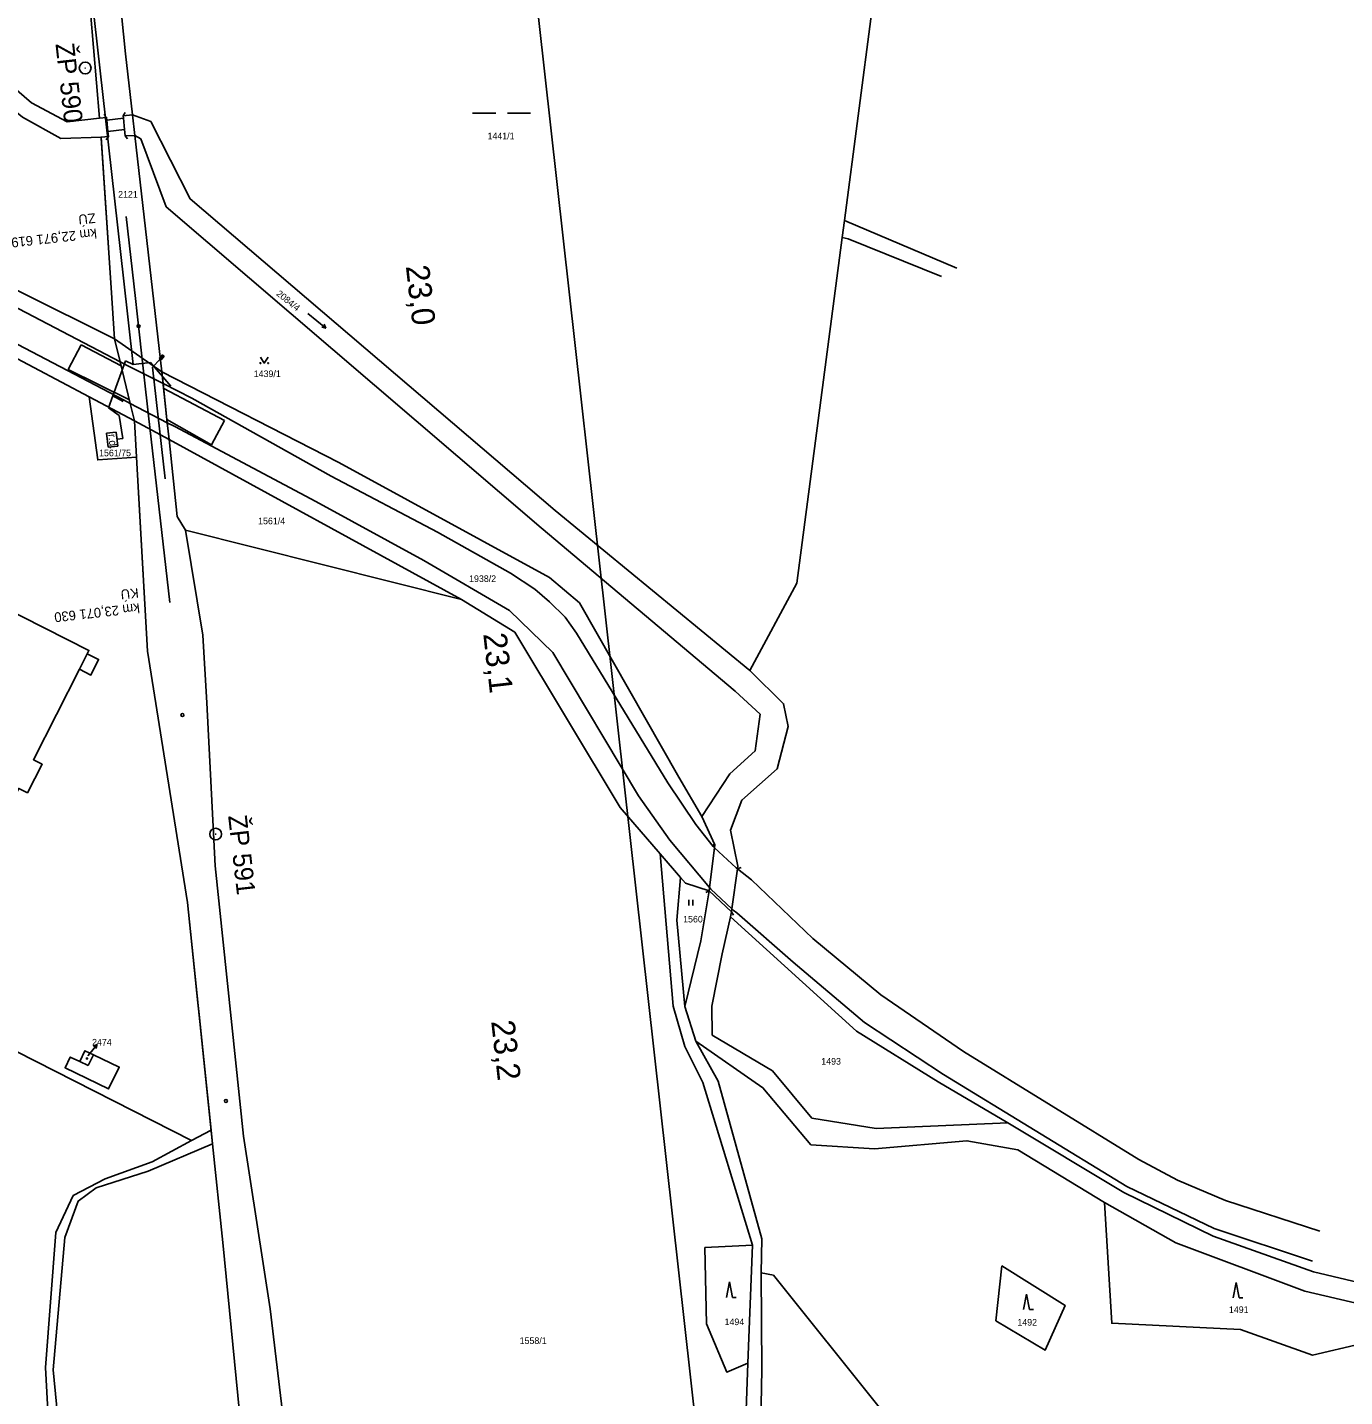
# Model space of a CAD drawing. Extents: x -793666 to -785424, y -1118958 to -1108761.
# Drawn here: x -792633.4 to -792294.2, y -1110740.7 to -1110388.2 of the extents above; entities that cross this region are included whole.
import ezdxf

# ---------------------------------------------------------------- set-up
doc = ezdxf.new("R2010")
doc.units = 0
for name, color, linetype in [('1', 7, 'Continuous'), ('1_2000 - úřady', 7, 'Continuous'), ('Hranice parcel', 7, 'Continuous'), ('Parcelní čísla', 7, 'Continuous'), ('Pop  PČ popisy', 7, 'Continuous'), ('Vnitřní kresba', 7, 'Continuous'), ('Vrstva 53', 7, 'Continuous'), ('Vrstva 63', 7, 'Continuous'), ('Vrstva 7', 7, 'Continuous'), ('Značky budov', 7, 'Continuous'), ('Značky kultur', 7, 'Continuous')]:
    doc.layers.add(name, color=color, linetype=linetype)

msp = doc.modelspace()

# ---------------------------------------------------------------- linework, layer by layer
at = {"layer": '1'}
for p, q in [((-792617.24, -1110376.79), (-792613.96, -1110405.45)), ((-792613.96, -1110405.45), (-792608.61, -1110452.76)), ((-792608.61, -1110452.76), (-792606.17, -1110474.95)), ((-792619.53, -1110469.94), (-792622.88, -1110476.25)), ((-792619.53, -1110469.94), (-792609.26, -1110475.29)), ((-792599.29, -1110472.15), (-792599.29, -1110472.15)), ((-792608.13, -1110474.01), (-792611.42, -1110483.05)), ((-792606.17, -1110474.95), (-792608.13, -1110474.01)), ((-792606.17, -1110474.95), (-792601.71, -1110474.49)), ((-792601.71, -1110474.49), (-792596.44, -1110480.58)), ((-792601.15, -1110475.7), (-792599.22, -1110473.58)), ((-792598.7, -1110472.45), (-792599.47, -1110473.37)), ((-792598.7, -1110472.45), (-792599.47, -1110473.37)), ((-792599.47, -1110473.37), (-792598.96, -1110473.79)), ((-792599.47, -1110473.37), (-792598.96, -1110473.79)), ((-792598.58, -1110472.54), (-792599.22, -1110473.31)), ((-792598.58, -1110472.54), (-792599.22, -1110473.31)), ((-792599.22, -1110473.31), (-792598.95, -1110473.54)), ((-792599.22, -1110473.31), (-792598.95, -1110473.54)), ((-792598.96, -1110473.79), (-792598.19, -1110472.87)), ((-792598.19, -1110472.87), (-792598.96, -1110473.79)), ((-792598.95, -1110473.54), (-792598.31, -1110472.78)), ((-792598.31, -1110472.78), (-792598.95, -1110473.54)), ((-792598.19, -1110472.87), (-792598.7, -1110472.45)), ((-792598.19, -1110472.87), (-792598.7, -1110472.45)), ((-792622.88, -1110476.25), (-792607.12, -1110484.05)), ((-792597.92, -1110504.39), (-792601.15, -1110475.7)), ((-792598.74, -1110476.89), (-792598.42, -1110479.91)), ((-792598.29, -1110481.14), (-792582.67, -1110489.42)), ((-792617.47, -1110483.28), (-792617.47, -1110483.28)), ((-792611.42, -1110483.05), (-792612.54, -1110486.17)), ((-792612.54, -1110486.17), (-792609.77, -1110488.09)), ((-792611.42, -1110483.05), (-792608.74, -1110484.47)), ((-792605.8, -1110489.46), (-792606.89, -1110485.01)), ((-792609.77, -1110488.09), (-792608.83, -1110494.04)), ((-792585.96, -1110495.68), (-792597.46, -1110489.11)), ((-792582.67, -1110489.42), (-792585.96, -1110495.68)), ((-792610.51, -1110492.41), (-792612.99, -1110492.7)), ((-792612.99, -1110492.7), (-792612.58, -1110496.28)), ((-792610.09, -1110495.99), (-792610.51, -1110492.41)), ((-792612.58, -1110496.28), (-792610.09, -1110495.99)), ((-792608.83, -1110494.04), (-792610.3, -1110494.2))]:
    msp.add_line(p, q, dxfattribs=at)
msp.add_lwpolyline([(-792607.94, -1110436.89), (-792605.57, -1110457.95), (-792605.12, -1110461.93), (-792603.37, -1110477.43), (-792602.17, -1110488.16), (-792596.75, -1110536.28)], dxfattribs=at)
for centre in [(-792604.77, -1110465.1), (-792593.47, -1110565.22), (-792582.28, -1110664.59)]:
    msp.add_circle(centre, 0.375, dxfattribs=at)
at = {"layer": '1_2000 - úřady'}
msp.add_lwpolyline([(-792522.06, -1110204.41), (-792422.02, -1111099.6), (-792720.93, -1111133), (-792820.96, -1110237.81)], close=True, dxfattribs=at)
at = {"layer": 'Hranice parcel'}
for p, q in [((-792605.76, -1110415.98), (-792606.36, -1110410.71)), ((-792605.76, -1110415.98), (-792598.74, -1110476.89)), ((-792609.51, -1110474.26), (-792610.94, -1110468.39)), ((-792606.89, -1110485.01), (-792609.51, -1110474.26)), ((-792598.74, -1110476.89), (-792598.42, -1110479.91)), ((-792598.42, -1110479.91), (-792597.37, -1110489.98)), ((-792617.47, -1110483.28), (-792605.8, -1110489.46)), ((-792605.8, -1110489.46), (-792606.89, -1110485.01)), ((-792605.8, -1110489.46), (-792605.27, -1110498.84)), ((-792605.8, -1110489.46), (-792596.92, -1110494.31)), ((-792597.37, -1110489.98), (-792596.92, -1110494.31)), ((-792521.65, -1110535.49), (-792596.92, -1110494.31)), ((-792592.65, -1110517.65), (-792521.65, -1110535.49)), ((-792465.27, -1110607.03), (-792470.5, -1110600.97)), ((-792717.66, -1110610.53), (-792591.1, -1110674.8)), ((-792452.09, -1110615.87), (-792457.87, -1110610.45)), ((-792452.09, -1110615.87), (-792452.39, -1110617.19)), ((-792461.3, -1110649.15), (-792464.15, -1110640.29)), ((-792586.07, -1110672.12), (-792591.1, -1110674.8)), ((-792585.71, -1110675.6), (-792586.07, -1110672.12)), ((-792447.94, -1110732.08), (-792446.72, -1110701.75))]:
    msp.add_line(p, q, dxfattribs=at)
for points in [[(-792614.81, -1110411.53), (-792620.21, -1110347.82), (-792622.68, -1110323), (-792622.83, -1110319.49), (-792624.38, -1110302.15), (-792621.16, -1110258.14), (-792612.04, -1110215.02), (-792598.72, -1110169.4), (-792594.35, -1110157.78)], [(-792614.4, -1110416.41), (-792624.78, -1110416.77), (-792634.65, -1110411.27), (-792666.12, -1110385.5), (-792684.9, -1110369.28), (-792739.95, -1110324.15), (-792759.16, -1110307.61), (-792800.59, -1110294.35), (-792820.87, -1110289.8)], [(-792615.25, -1110309.12), (-792615.38, -1110323.92), (-792608.17, -1110395.02), (-792606.36, -1110410.71)], [(-792861.96, -1110336.71), (-792834.85, -1110346.23), (-792831.02, -1110348.4), (-792787.15, -1110373.19), (-792780.58, -1110380.1), (-792659.8, -1110444.12), (-792610.94, -1110468.39)], [(-792447.39, -1110553.73), (-792435.3, -1110531.31), (-792423.63, -1110442.31), (-792423.05, -1110437.93), (-792415.98, -1110384.02)], [(-792649.52, -1110392.89), (-792632.37, -1110407.62), (-792623.11, -1110412.52), (-792614.81, -1110411.53)], [(-792606.36, -1110410.71), (-792608.74, -1110410.94), (-792608.68, -1110411.53), (-792612.94, -1110412.04), (-792613.01, -1110411.35), (-792614.81, -1110411.53)], [(-792606.36, -1110410.71), (-792601.62, -1110412.42), (-792591.51, -1110432.33), (-792497.5, -1110512.53), (-792447.39, -1110553.73)], [(-792614.4, -1110416.41), (-792612.51, -1110416.31), (-792612.65, -1110414.98), (-792608.39, -1110414.49), (-792608.23, -1110416.1), (-792605.76, -1110415.98)], [(-792610.94, -1110468.39), (-792611.85, -1110455.28), (-792614.37, -1110416.71), (-792614.4, -1110416.41)], [(-792451.16, -1110559.06), (-792501.08, -1110517.07), (-792597.68, -1110434.36), (-792604.19, -1110416.91), (-792605.76, -1110415.98)], [(-792617.47, -1110483.28), (-792667.41, -1110456.84), (-792670.27, -1110455.33)], [(-792598.74, -1110476.89), (-792553.17, -1110500.22), (-792498.93, -1110529.8)], [(-792605.27, -1110498.84), (-792615.26, -1110499.53), (-792617.47, -1110483.28)], [(-792596.92, -1110494.31), (-792594.86, -1110514.07), (-792592.65, -1110517.65)], [(-792605.27, -1110498.84), (-792602.43, -1110548.75), (-792592.15, -1110613.52), (-792589.48, -1110639.3), (-792589.16, -1110642.36), (-792586.07, -1110672.12)], [(-792721.79, -1110511.93), (-792715.49, -1110515.15), (-792708.94, -1110502.27), (-792617.55, -1110548.61), (-792617.98, -1110549.46), (-792615.07, -1110550.92), (-792617.03, -1110554.92), (-792619.99, -1110553.41), (-792631.85, -1110576.75), (-792629.58, -1110577.89), (-792633.4, -1110585.25), (-792635.6, -1110584.14), (-792657.23, -1110626.73), (-792748.62, -1110580.29), (-792742.08, -1110567.4), (-792748.36, -1110564.21)], [(-792592.65, -1110517.65), (-792588.22, -1110544.64), (-792587.19, -1110562.1), (-792585.02, -1110604.07), (-792577.72, -1110673.66), (-792570.87, -1110718.09), (-792561.36, -1110798.02), (-792555.3, -1110868.45), (-792554.86, -1110872.76)], [(-792498.93, -1110529.8), (-792491.25, -1110536.35), (-792465.65, -1110581.23), (-792459.73, -1110591.35)], [(-792521.65, -1110535.49), (-792507.87, -1110543.93), (-792480.76, -1110589.07), (-792470.5, -1110600.97)], [(-792447.39, -1110553.73), (-792438.71, -1110562.34), (-792437.55, -1110568.22), (-792440.31, -1110579.1), (-792449.46, -1110587.15), (-792452.37, -1110594.9), (-792450.51, -1110604.12)], [(-792459.73, -1110591.35), (-792452.56, -1110580.33), (-792446.01, -1110574.48), (-792444.72, -1110565.04), (-792451.16, -1110559.06)], [(-792457.87, -1110610.45), (-792457.77, -1110609.65), (-792456.47, -1110599.39), (-792456.38, -1110598.66), (-792459.73, -1110591.35)], [(-792470.5, -1110600.97), (-792467.1, -1110640.21), (-792464.08, -1110650.53), (-792459.47, -1110659.82), (-792446.72, -1110701.75)], [(-792450.51, -1110604.12), (-792450.58, -1110604.83), (-792451.99, -1110615.15), (-792452.09, -1110615.87)], [(-792465.27, -1110607.03), (-792466.16, -1110618.04), (-792464.15, -1110640.29)], [(-792457.87, -1110610.45), (-792463.97, -1110608.54), (-792465.27, -1110607.03)], [(-792464.15, -1110640.29), (-792459.97, -1110623.35), (-792457.87, -1110610.45)], [(-792452.39, -1110617.19), (-792454.54, -1110626.71), (-792457.17, -1110640.21), (-792457.11, -1110647.64), (-792441.55, -1110656.8), (-792431.4, -1110669.05), (-792414.89, -1110671.67), (-792380.96, -1110670.26)], [(-792380.96, -1110670.26), (-792398.87, -1110659.62), (-792419.88, -1110646.64), (-792452.39, -1110617.19)], [(-792619.91, -1110654.4), (-792618.59, -1110651.65), (-792616.4, -1110652.69), (-792609.75, -1110655.86), (-792612.47, -1110661.5), (-792623.69, -1110656.05), (-792622.34, -1110653.28), (-792619.91, -1110654.4)], [(-792444.46, -1110708.81), (-792444.28, -1110700.08), (-792455.51, -1110659.49), (-792461.3, -1110649.15)], [(-792461.3, -1110649.15), (-792444.03, -1110661.2), (-792431.64, -1110675.87), (-792415.28, -1110676.9), (-792391.49, -1110674.84), (-792378.41, -1110677.18), (-792356.04, -1110690.76)], [(-792380.96, -1110670.26), (-792351.07, -1110688.19), (-792328.12, -1110699.37), (-792302.25, -1110708.57), (-792274.02, -1110715.25)], [(-792591.1, -1110674.8), (-792601.29, -1110680.22), (-792613.33, -1110684.67), (-792621.59, -1110688.96), (-792626.04, -1110698.47), (-792628.69, -1110733.25), (-792627.76, -1110750.6), (-792629.75, -1110793.66), (-792632.7, -1110825.48)], [(-792585.71, -1110675.6), (-792602.33, -1110682.67), (-792615.66, -1110686.98), (-792620.3, -1110690.38), (-792623.71, -1110699.73), (-792626.72, -1110733.83), (-792625.08, -1110751.48), (-792626.88, -1110794.12), (-792629.4, -1110816.41), (-792632.7, -1110825.48)], [(-792564.11, -1110874.31), (-792564.67, -1110869.51), (-792573.72, -1110796.5), (-792583.08, -1110701.05), (-792585.71, -1110675.6)], [(-792356.04, -1110690.76), (-792354.21, -1110721.83), (-792321.02, -1110723.41), (-792302.49, -1110730.01), (-792277.61, -1110724.23), (-792275.84, -1110720.29)], [(-792275.84, -1110720.29), (-792304.48, -1110713.59), (-792337.67, -1110701.08), (-792356.04, -1110690.76)], [(-792446.72, -1110701.75), (-792458.94, -1110702.34), (-792458.51, -1110721.96), (-792453.31, -1110734.41), (-792447.94, -1110732.08)], [(-792382.49, -1110707.02), (-792384.03, -1110721.16), (-792371.33, -1110728.71), (-792366.2, -1110717.23), (-792382.49, -1110707.02)], [(-792444.46, -1110708.81), (-792444.28, -1110733.69), (-792444.74, -1110756.56), (-792441.14, -1110771.81), (-792434.35, -1110788.26)], [(-792391.79, -1110747.98), (-792413.76, -1110743.86), (-792441.32, -1110709.44), (-792444.46, -1110708.81)], [(-792447.94, -1110732.08), (-792448.76, -1110756.25), (-792444.54, -1110773.51), (-792436.65, -1110789.31), (-792416.68, -1110839.64), (-792406.56, -1110864.78), (-792406.75, -1110878.48), (-792405.22, -1110884.89)]]:
    msp.add_lwpolyline(points, dxfattribs=at)
at = {"layer": 'Pop  PČ popisy'}
for p, q in [((-792617.31, -1110652.36), (-792615.42, -1110650.03)), ((-792615.42, -1110650.03), (-792616.44, -1110650.49)), ((-792615.42, -1110650.03), (-792615.66, -1110651.12)), ((-792617.84, -1110653), (-792617.31, -1110652.36))]:
    msp.add_line(p, q, dxfattribs=at)
at = {"layer": 'Vnitřní kresba'}
for p, q in [((-792613.67, -1110410.59), (-792613.01, -1110411.35)), ((-792612.65, -1110414.98), (-792612.94, -1110412.04)), ((-792608.22, -1110410.08), (-792608.74, -1110410.94)), ((-792608.39, -1110414.49), (-792608.68, -1110411.53)), ((-792613.08, -1110417.13), (-792612.51, -1110416.31)), ((-792607.66, -1110416.92), (-792608.23, -1110416.1)), ((-792394.13, -1110450.21), (-792423.05, -1110437.93)), ((-792422.09, -1110442.59), (-792423.63, -1110442.31)), ((-792422.09, -1110442.59), (-792398.04, -1110452.32)), ((-792643.45, -1110456.57), (-792609.51, -1110474.26)), ((-792647.57, -1110463.72), (-792608.66, -1110484.08)), ((-792598.74, -1110476.89), (-792610.94, -1110468.39)), ((-792606.67, -1110475.74), (-792609.51, -1110474.26)), ((-792606.67, -1110475.74), (-792598.42, -1110479.91)), ((-792591.02, -1110483.65), (-792598.42, -1110479.91)), ((-792608.66, -1110484.08), (-792606.89, -1110485.01)), ((-792606.89, -1110485.01), (-792597.37, -1110489.98)), ((-792555.17, -1110503.69), (-792591.02, -1110483.65)), ((-792595.45, -1110490.98), (-792597.37, -1110489.98)), ((-792595.45, -1110490.98), (-792559.11, -1110510.27)), ((-792527.76, -1110518.12), (-792555.17, -1110503.69)), ((-792559.11, -1110510.27), (-792531.29, -1110525.47)), ((-792509.04, -1110528.73), (-792527.76, -1110518.12)), ((-792531.29, -1110525.47), (-792509.24, -1110538.34)), ((-792509.04, -1110528.73), (-792502.75, -1110532.82)), ((-792498.97, -1110536.08), (-792502.75, -1110532.82)), ((-792509.24, -1110538.34), (-792498.14, -1110549.1)), ((-792494.92, -1110540.05), (-792498.97, -1110536.08)), ((-792492, -1110544.16), (-792494.92, -1110540.05)), ((-792492, -1110544.16), (-792468.54, -1110582.71)), ((-792619.99, -1110553.41), (-792617.98, -1110549.46)), ((-792498.14, -1110549.1), (-792476.08, -1110586)), ((-792468.54, -1110582.71), (-792461.27, -1110593.37)), ((-792476.08, -1110586), (-792467.95, -1110597.46)), ((-792461.27, -1110593.37), (-792456.79, -1110599.1)), ((-792467.95, -1110597.46), (-792457.77, -1110609.65)), ((-792456.8, -1110598.44), (-792456.47, -1110599.39)), ((-792456.79, -1110599.1), (-792456.47, -1110599.39)), ((-792450.92, -1110604.56), (-792456.47, -1110599.39)), ((-792450.92, -1110604.56), (-792450.58, -1110604.83)), ((-792449.64, -1110604.49), (-792450.58, -1110604.83)), ((-792450.58, -1110604.83), (-792446.94, -1110607.69)), ((-792446.94, -1110607.69), (-792431.17, -1110622.77)), ((-792458.74, -1110610.94), (-792457.87, -1110610.45)), ((-792457.46, -1110610.02), (-792457.77, -1110609.65)), ((-792451.99, -1110615.15), (-792457.46, -1110610.02)), ((-792451.62, -1110616.75), (-792452.09, -1110615.87)), ((-792451.68, -1110615.44), (-792451.99, -1110615.15)), ((-792450.69, -1110616.11), (-792451.68, -1110615.44)), ((-792436.19, -1110628.88), (-792450.69, -1110616.11)), ((-792431.17, -1110622.77), (-792413.66, -1110637.28)), ((-792436.19, -1110628.88), (-792417.89, -1110644.41)), ((-792413.66, -1110637.28), (-792392.35, -1110651.82)), ((-792417.89, -1110644.41), (-792397.54, -1110657.8)), ((-792392.35, -1110651.82), (-792347.23, -1110679.67)), ((-792617.71, -1110655.45), (-792619.91, -1110654.4)), ((-792616.4, -1110652.69), (-792617.71, -1110655.45)), ((-792397.54, -1110657.8), (-792350.35, -1110686.57)), ((-792347.23, -1110679.67), (-792337.26, -1110684.95)), ((-792350.35, -1110686.57), (-792327.82, -1110697.39)), ((-792324.89, -1110690.21), (-792337.26, -1110684.95)), ((-792324.89, -1110690.21), (-792300.64, -1110698.15)), ((-792302.49, -1110705.82), (-792327.82, -1110697.39))]:
    msp.add_line(p, q, dxfattribs=at)
at = {"layer": 'Vrstva 53'}
for points in [[(-792585.44, -1110159.39), (-792598.98, -1110199.86), (-792599.26, -1110200.78), (-792606.33, -1110223.88), (-792612.21, -1110254.77), (-792615.1, -1110291.3), (-792615.1, -1110292.2), (-792615.25, -1110309.12), (-792615.38, -1110323.92), (-792608.17, -1110395.02), (-792606.36, -1110410.71), (-792608.74, -1110410.94), (-792608.68, -1110411.53), (-792612.94, -1110412.04), (-792613.01, -1110411.35), (-792614.81, -1110411.53), (-792620.21, -1110347.82), (-792622.68, -1110323), (-792622.83, -1110319.49), (-792624.38, -1110302.15), (-792621.16, -1110258.14), (-792612.04, -1110215.02), (-792598.72, -1110169.4), (-792594.35, -1110157.78)], [(-792611.85, -1110455.28), (-792614.4, -1110416.41), (-792614.4, -1110416.41), (-792612.51, -1110416.31), (-792612.65, -1110414.98), (-792608.39, -1110414.49), (-792608.23, -1110416.1), (-792605.76, -1110415.98), (-792598.74, -1110476.89)], [(-792573.72, -1110796.5), (-792583.08, -1110701.05), (-792585.71, -1110675.6), (-792592.15, -1110613.52), (-792602.43, -1110548.75), (-792604.4, -1110513.99), (-792605.27, -1110498.84), (-792615.26, -1110499.53), (-792617.47, -1110483.28), (-792605.8, -1110489.46), (-792606.89, -1110485.01), (-792609.51, -1110474.26), (-792610.94, -1110468.39), (-792611.85, -1110455.28)], [(-792598.74, -1110476.89), (-792597.37, -1110489.98), (-792596.92, -1110494.31), (-792594.86, -1110514.07), (-792592.65, -1110517.65), (-792588.22, -1110544.64), (-792587.19, -1110562.1), (-792585.02, -1110604.07), (-792577.72, -1110673.66), (-792570.87, -1110718.09), (-792561.36, -1110798.02)]]:
    msp.add_lwpolyline(points, dxfattribs=at)
at = {"layer": 'Vrstva 63'}
for p, q in [((-792618.61, -1110398.65), (-792618.41, -1110398.65)), ((-792585.01, -1110595.89), (-792584.81, -1110595.89))]:
    msp.add_line(p, q, dxfattribs=at)
for centre in [(-792618.51, -1110398.65), (-792584.91, -1110595.89)]:
    msp.add_circle(centre, 1.51, dxfattribs=at)
at = {"layer": 'Značky budov'}
msp.add_circle((-792618.08, -1110653.65), 0.175, dxfattribs=at)
at = {"layer": 'Značky kultur'}
for p, q in [((-792518.82, -1110410.31), (-792512.82, -1110410.31)), ((-792509.82, -1110410.31), (-792503.82, -1110410.31)), ((-792561.2, -1110461.83), (-792556.54, -1110465.6)), ((-792556.54, -1110465.6), (-792556.98, -1110464.6)), ((-792556.54, -1110465.6), (-792557.62, -1110465.38)), ((-792463.05, -1110614.27), (-792463.05, -1110612.77)), ((-792462.05, -1110614.27), (-792462.05, -1110612.77)), ((-792452.64, -1110711.17), (-792453.39, -1110715.17)), ((-792451.89, -1110715.17), (-792452.64, -1110711.17)), ((-792322.18, -1110711.31), (-792322.93, -1110715.31)), ((-792321.43, -1110715.31), (-792322.18, -1110711.31)), ((-792451.89, -1110715.17), (-792450.89, -1110715.17)), ((-792376.14, -1110714.31), (-792376.89, -1110718.31)), ((-792375.39, -1110718.31), (-792376.14, -1110714.31)), ((-792321.43, -1110715.31), (-792320.43, -1110715.31)), ((-792375.39, -1110718.31), (-792374.39, -1110718.31))]:
    msp.add_line(p, q, dxfattribs=at)
msp.add_lwpolyline([(-792573.4, -1110473.11), (-792572.4, -1110474.61), (-792571.4, -1110473.11)], dxfattribs=at)
for centre in [(-792573.4, -1110474.61), (-792571.4, -1110474.61)]:
    msp.add_circle(centre, 0.1, dxfattribs=at)

# ---------------------------------------------------------------- texts
at = {"layer": '1'}
for s, height, rotation, p in [('ZÚ', 2.5, 186.0649, (-792615.96, -1110436.01)), ('km 22,971 619', 2.5, 186.4259, (-792615.67, -1110439.93)), ('r.d.', 2, 276.5388, (-792612.6, -1110492.98)), ('KÚ', 2.5, 186.0649, (-792604.88, -1110532.52)), ('km 23,071 630', 2.5, 186.4259, (-792604.61, -1110536.4))]:
    msp.add_text(s, height=height, rotation=rotation, dxfattribs=at).set_placement(p)
at = {"layer": 'Parcelní čísla'}
for s, p in [('1441/1', (-792514.92, -1110416.99)), ('2121', (-792610.03, -1110432.02)), ('1439/1', (-792575.11, -1110478.22)), ('1561/75', (-792614.93, -1110498.6)), ('1561/4', (-792573.98, -1110516.11)), ('1938/2', (-792519.66, -1110530.97)), ('1560', (-792464.55, -1110618.63)), ('2474', (-792616.74, -1110650.31)), ('1493', (-792428.99, -1110655.23)), ('1491', (-792324.03, -1110719.16)), ('1494', (-792453.89, -1110722.3)), ('1492', (-792378.5, -1110722.42)), ('1558/1', (-792506.65, -1110727.16))]:
    msp.add_text(s, height=1.7, dxfattribs=at).set_placement(p)
msp.add_text('2084/4', height=1.7, rotation=321, dxfattribs=at).set_placement((-792569.46, -1110457.01))
at = {"layer": 'Vrstva 63'}
for s, rotation, p in [('ŽP 590', 276.4455, (-792626.17, -1110392.46)), ('ŽP 591', 276.4364, (-792581.72, -1110591.18))]:
    msp.add_text(s, height=4.8, rotation=rotation, dxfattribs=at).set_placement(p)
at = {"layer": 'Vrstva 7'}
for s, rotation, p in [('23,0', 276.4179, (-792535.96, -1110449.66)), ('23,1', 276.4363, (-792516.03, -1110544.33)), ('23,2', 276.3867, (-792513.99, -1110644.07))]:
    msp.add_text(s, height=6, rotation=rotation, dxfattribs=at).set_placement(p)

doc.saveas('drawing.dxf')
